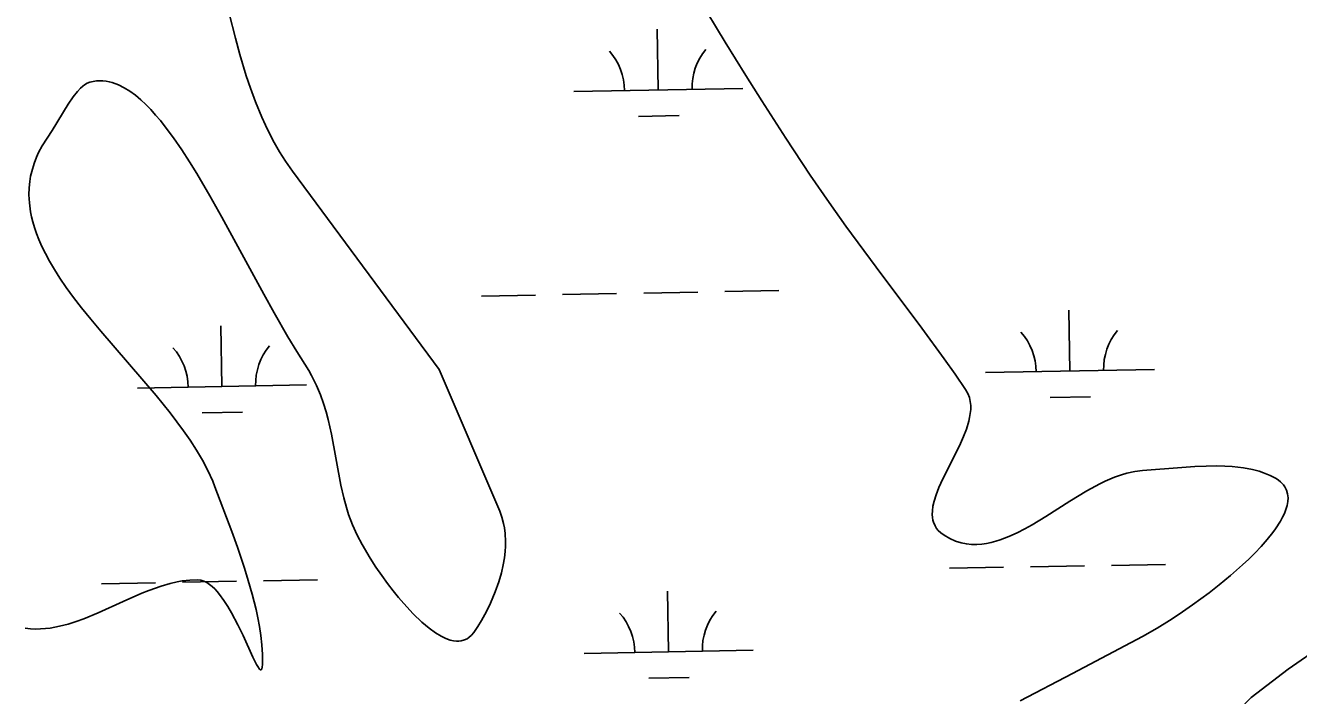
# Model space of a CAD drawing. Extents: x 3925854 to 3964121, y 224593 to 250589.
# Drawn here: x 3949311 to 3950065, y 236548 to 236945 of the extents above; entities that cross this region are included whole.
import ezdxf

# ---------------------------------------------------------------- set-up
doc = ezdxf.new("R2010")
doc.units = 0
for name, color, linetype in [('V-GRID-MAJR', 7, 'Continuous'), ('V-SITE-VEGE', 7, 'Continuous'), ('V-TOPO-SHOR', 7, 'Continuous'), ('V-WETL-SWMP', 7, 'Continuous')]:
    doc.layers.add(name, color=color, linetype=linetype)

msp = doc.modelspace()

# ---------------------------------------------------------------- linework, layer by layer
at = {"layer": 'V-GRID-MAJR'}
msp.add_spline([(3930006.603, 236087.686), (3935327.129, 236182.494), (3940647.643, 236278.076), (3945968.142, 236374.431), (3951288.627, 236471.56), (3956609.098, 236569.464), (3961929.554, 236668.141), (3961929.555, 236668.141)], degree=3, dxfattribs=at)
at = {"layer": 'V-SITE-VEGE'}
for points in [[(3949709.242, 236961.279), (3949725.218, 236934.759), (3949737.5, 236914.881), (3949746.864, 236900.017), (3949761.126, 236877.853), (3949775.624, 236855.923), (3949786.722, 236839.777), (3949796.731, 236825.791), (3949814.638, 236801.541), (3949841.643, 236765.385), (3949854.818, 236747.261), (3949861.247, 236738.157), (3949867.536, 236729.017), (3949868.836, 236726.734), (3949869.731, 236724.407), (3949870.274, 236722.05), (3949870.522, 236719.682), (3949870.518, 236717.311), (3949870.307, 236714.949), (3949869.918, 236712.606), (3949869.387, 236710.292), (3949867.98, 236705.699), (3949866.283, 236701.285), (3949864.433, 236697.081), (3949860.55, 236689.11), (3949854.05, 236676.152), (3949851.744, 236671.036), (3949850.054, 236666.705), (3949848.905, 236663.049), (3949848.203, 236659.971), (3949847.855, 236657.382), (3949847.779, 236655.205), (3949847.9, 236653.372), (3949848.162, 236651.828), (3949848.516, 236650.525), (3949849.438, 236648.359), (3949850.394, 236646.833), (3949851.271, 236645.747), (3949852.852, 236644.22), (3949854.769, 236642.817), (3949858.195, 236640.869), (3949861.539, 236639.417)], [(3949583.044, 236595.893), (3949584.844, 236599.352), (3949586.454, 236602.721), (3949589.219, 236609.305), (3949591.306, 236615.29), (3949592.823, 236620.641), (3949593.882, 236625.372), (3949594.577, 236629.523), (3949594.994, 236633.15), (3949595.201, 236636.306), (3949595.254, 236639.048), (3949595.041, 236643.781), (3949594.613, 236647.261), (3949594.13, 236649.821), (3949593.137, 236653.567), (3949591.799, 236657.183), (3949556.021, 236740.975), (3949469.249, 236858.315), (3949465.12, 236864.203), (3949461.52, 236869.891), (3949458.368, 236875.355), (3949455.597, 236880.587), (3949453.154, 236885.583), (3949450.989, 236890.336), (3949447.237, 236899.417), (3949444.249, 236907.517), (3949441.835, 236914.699), (3949437.997, 236927.433), (3949435.383, 236937.077), (3949431.775, 236951.594)], [(3949344.411, 236777.393), (3949339.605, 236783.662), (3949335.335, 236789.537), (3949331.574, 236795.043), (3949328.289, 236800.203), (3949325.443, 236805.043), (3949322.997, 236809.575), (3949320.919, 236813.827), (3949319.166, 236817.808), (3949317.709, 236821.544), (3949316.511, 236825.044), (3949315.551, 236828.325), (3949314.791, 236831.399), (3949314.211, 236834.28), (3949313.482, 236839.687), (3949313.247, 236844.414), (3949313.364, 236848.549), (3949313.724, 236852.165), (3949314.244, 236855.332), (3949314.861, 236858.1), (3949316.313, 236862.946), (3949317.728, 236866.579), (3949318.973, 236869.303), (3949321.156, 236873.389), (3949326.913, 236882.431), (3949336.424, 236897.971), (3949339.433, 236902.333), (3949341.886, 236905.432), (3949343.727, 236907.408), (3949345.11, 236908.657), (3949346.146, 236909.452), (3949347.698, 236910.39), (3949349.253, 236910.996), (3949351.248, 236911.459), (3949353.212, 236911.74), (3949355.145, 236911.846), (3949357.045, 236911.797), (3949358.919, 236911.594), (3949360.763, 236911.254), (3949362.577, 236910.783), (3949366.151, 236909.481), (3949369.612, 236907.756), (3949372.964, 236905.673), (3949376.213, 236903.288), (3949379.36, 236900.644), (3949382.408, 236897.789), (3949385.361, 236894.76), (3949388.222, 236891.591), (3949390.993, 236888.313), (3949396.279, 236881.53), (3949398.8, 236878.068), (3949403.68, 236870.982), (3949408.258, 236863.929), (3949412.548, 236856.999), (3949420.343, 236843.756), (3949427.413, 236831.184), (3949452.161, 236785.597), (3949458.348, 236774.429), (3949466.468, 236760.292), (3949471.688, 236751.629), (3949478.817, 236740.322), (3949480.519, 236737.338), (3949483.436, 236731.522), (3949485.758, 236726.027), (3949487.62, 236720.846), (3949489.125, 236715.963), (3949490.358, 236711.371), (3949492.304, 236702.731), (3949497.843, 236672.453), (3949499.564, 236664.947), (3949501.1, 236659.352), (3949502.429, 236655.183), (3949504.753, 236648.969), (3949507.547, 236642.817), (3949510.381, 236637.447), (3949515.2, 236629.281), (3949518.6, 236624.002), (3949522.032, 236618.982), (3949525.43, 236614.286), (3949528.744, 236609.94), (3949531.945, 236605.969), (3949535.006, 236602.369), (3949540.665, 236596.237), (3949545.674, 236591.424), (3949550.047, 236587.75), (3949553.823, 236585.03), (3949557.176, 236583.025), (3949560.025, 236581.674), (3949562.441, 236580.822), (3949564.491, 236580.349), (3949566.226, 236580.156), (3949567.699, 236580.162), (3949568.948, 236580.308), (3949571.037, 236580.891), (3949572.52, 236581.614), (3949573.58, 236582.323), (3949575.086, 236583.664), (3949576.48, 236585.35), (3949578.858, 236588.838), (3949581.047, 236592.372), (3949583.044, 236595.893)], [(3949310.955, 236587.744), (3949314.115, 236587.408), (3949317.183, 236587.287), (3949320.161, 236587.349), (3949323.049, 236587.566), (3949325.85, 236587.912), (3949331.288, 236588.938), (3949336.395, 236590.271), (3949341.192, 236591.799), (3949345.695, 236593.437), (3949354.147, 236596.909), (3949368.948, 236603.6), (3949380.04, 236608.474), (3949384.194, 236610.141), (3949391.45, 236612.721), (3949396.881, 236614.298), (3949400.942, 236615.234), (3949403.984, 236615.777), (3949408.54, 236616.314), (3949413.081, 236616.477), (3949414.955, 236616.269), (3949416.753, 236615.711), (3949418.477, 236614.864), (3949420.13, 236613.776), (3949421.711, 236612.492), (3949423.222, 236611.05), (3949424.666, 236609.488), (3949426.043, 236607.831), (3949428.656, 236604.273), (3949431.019, 236600.603), (3949433.157, 236596.95), (3949436.934, 236589.79), (3949439.961, 236583.511), (3949445.798, 236570.744), (3949447.927, 236566.4), (3949448.663, 236565.087), (3949449.693, 236563.619), (3949450.324, 236563.137), (3949450.733, 236563.205), (3949450.981, 236563.545), (3949451.288, 236564.901), (3949451.376, 236566.193), (3949451.374, 236572.187), (3949451.018, 236577.991), (3949450.399, 236583.574), (3949449.588, 236588.92), (3949448.644, 236594.007), (3949447.61, 236598.84), (3949445.322, 236608.023), (3949443.006, 236616.148), (3949440.784, 236623.287), (3949436.575, 236635.757), (3949433.247, 236645.012), (3949423.292, 236671.552), (3949422.016, 236674.782), (3949419.122, 236681.141), (3949415.876, 236687.299), (3949412.35, 236693.263), (3949408.616, 236699.043), (3949404.731, 236704.638), (3949400.75, 236710.059), (3949396.709, 236715.308), (3949388.474, 236725.474), (3949355.72, 236763.569), (3949349.779, 236770.706), (3949344.411, 236777.393)], [(3949861.539, 236639.417), (3949864.802, 236638.397), (3949867.982, 236637.752), (3949871.083, 236637.428), (3949874.104, 236637.383), (3949877.045, 236637.576), (3949879.908, 236637.971), (3949882.693, 236638.536), (3949885.403, 236639.245), (3949888.036, 236640.072), (3949893.167, 236642.032), (3949898.002, 236644.244), (3949902.563, 236646.595), (3949906.854, 236648.998), (3949914.943, 236653.882), (3949929.203, 236662.934), (3949939.28, 236669.048), (3949947.011, 236673.236), (3949950.165, 236674.766), (3949955.688, 236677.133), (3949959.825, 236678.61), (3949962.928, 236679.523), (3949967.575, 236680.553), (3949972.213, 236681.129), (3949995.45, 236683.029), (3950003.185, 236683.527), (3950009.952, 236683.795), (3950015.813, 236683.857), (3950020.86, 236683.744), (3950025.185, 236683.496), (3950032.044, 236682.738), (3950037.371, 236681.751), (3950041.174, 236680.762), (3950043.902, 236679.869), (3950047.774, 236678.272), (3950051.358, 236676.338), (3950052.675, 236675.456), (3950053.828, 236674.534), (3950055.682, 236672.593), (3950056.401, 236671.577), (3950057.472, 236669.461), (3950058.088, 236667.268), (3950058.311, 236665.021), (3950058.188, 236662.734), (3950057.769, 236660.423), (3950057.091, 236658.105), (3950056.192, 236655.791), (3950055.104, 236653.489), (3950053.861, 236651.205), (3950050.992, 236646.735), (3950049.415, 236644.555), (3950045.995, 236640.263), (3950042.402, 236636.177), (3950038.732, 236632.31), (3950035.056, 236628.673), (3950031.429, 236625.265), (3950024.243, 236618.923), (3950017.642, 236613.481), (3950011.715, 236608.851), (3950001.875, 236601.611), (3949993.918, 236596.131), (3949988.104, 236592.334), (3949980.803, 236587.826), (3949972.213, 236582.956), (3949930.848, 236561.032), (3949899.819, 236544.804)]]:
    msp.add_lwpolyline(points, dxfattribs=at)
at = {"layer": 'V-TOPO-SHOR'}
msp.add_lwpolyline([(3950036.584, 236546.815), (3950058.365, 236563.549), (3950079.563, 236578.266)], dxfattribs=at)
at = {"layer": 'V-WETL-SWMP'}
for p, q in [((3949685.684, 236906.437), (3949685.029, 236942.431)), ((3949635.692, 236905.528), (3949735.675, 236907.346)), ((3949673.966, 236890.79), (3949697.962, 236891.227)), ((3949581.04, 236784.443), (3949613.035, 236785.025)), ((3949629.032, 236785.316), (3949661.027, 236785.898)), ((3949677.024, 236786.189), (3949709.019, 236786.77)), ((3949725.016, 236787.061), (3949757.011, 236787.643)), ((3949929.221, 236740.024), (3949928.567, 236776.018)), ((3949427.396, 236730.899), (3949426.742, 236766.893)), ((3949879.229, 236739.115), (3949979.213, 236740.933)), ((3949377.404, 236729.99), (3949477.388, 236731.808)), ((3949917.504, 236724.377), (3949941.5, 236724.814)), ((3949415.679, 236715.253), (3949439.675, 236715.689)), ((3949905.916, 236624.149), (3949937.911, 236624.731)), ((3949953.908, 236625.022), (3949985.903, 236625.603)), ((3949857.924, 236623.276), (3949889.919, 236623.858)), ((3949356.099, 236614.152), (3949388.094, 236614.733)), ((3949404.091, 236615.024), (3949436.086, 236615.606)), ((3949452.083, 236615.897), (3949484.078, 236616.479)), ((3949691.732, 236573.817), (3949691.077, 236609.811)), ((3949641.74, 236572.908), (3949741.723, 236574.726)), ((3949680.014, 236558.17), (3949704.01, 236558.607))]:
    msp.add_line(p, q, dxfattribs=at)
msp.add_lwpolyline([(3950079.563, 236578.265), (3950058.365, 236563.549), (3950036.584, 236546.814), (3950021.037, 236530.947), (3950006.273, 236517.304), (3949986.092, 236501.592), (3949970.708, 236489.554), (3949955.755, 236474.7), (3949942.61, 236460.268), (3949928.423, 236449.249)], dxfattribs=at)
for centre, start, end in [((3949630.441, 236905.907), 0.269879, 41.813537), ((3949740.909, 236907.916), 140.269876, 181.813534), ((3949873.979, 236739.494), 0.269879, 41.813537), ((3949984.446, 236741.503), 140.269876, 181.813534), ((3949372.154, 236730.37), 0.269879, 41.813537), ((3949482.621, 236732.378), 140.269876, 181.813534), ((3949636.489, 236573.287), 0.269879, 41.813537), ((3949746.957, 236575.296), 140.269876, 181.813534)]:
    msp.add_arc(centre, 35.246, start, end, dxfattribs=at)

doc.saveas('drawing.dxf')
